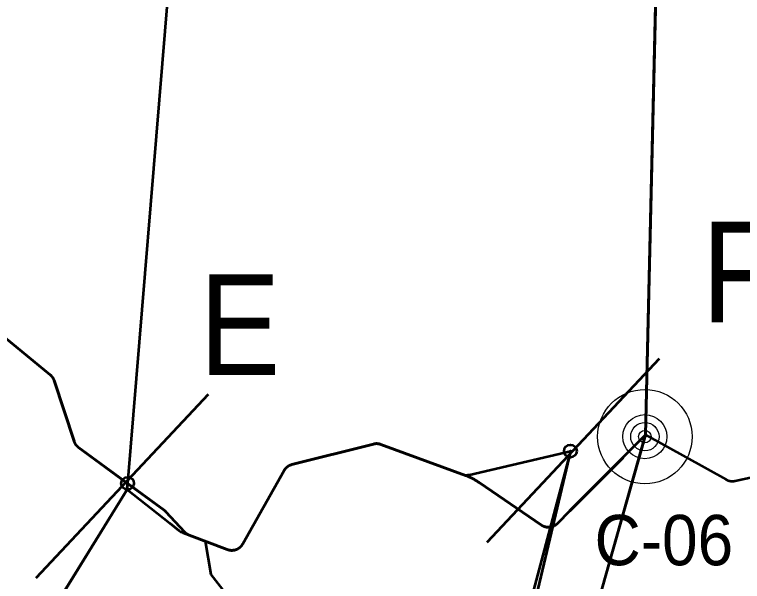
# Model space of a CAD drawing. Extents: x -1643653 to 4543381, y 1624270 to 13878484.
# Drawn here: x 617017 to 622801, y 8964825 to 8969330 of the extents above; entities that cross this region are included whole.
import ezdxf

# ---------------------------------------------------------------- set-up
doc = ezdxf.new("R2010")
doc.units = 0
doc.header["$LTSCALE"] = 200
doc.header["$PDMODE"] = 32
doc.header["$PDSIZE"] = 100
doc.linetypes.add('MEDIUM_DASHED', pattern=[4.5, 3, -1.5])
for name, color, linetype, lineweight in [('1', 7, 'Continuous', 13), ('15', 7, 'Continuous', 25), ('27', 7, 'Continuous', 53), ('28', 7, 'Continuous', 53), ('29', 7, 'Continuous', 13), ('31', 7, 'Continuous', 53), ('60', 7, 'Continuous', 53)]:
    doc.layers.add(name, color=color, linetype=linetype, lineweight=lineweight)

msp = doc.modelspace()

# ---------------------------------------------------------------- linework, layer by layer
at = {"layer": '1', "lineweight": 25}
msp.add_spline([(814781, 9009175.5), (814787.2, 9009173.4), (814796.9, 9009173.4), (814799.4, 9009172.4), (814805.1, 9009174.5), (814805.6, 9009176.5), (814811.7, 9009179.5), (814811.7, 9009179.5), (814801.5, 9009181), (814790.7, 9009181.5), (814784.1, 9009183.1), (814777.4, 9009185.1), (814778.4, 9009175.5)], degree=3, dxfattribs=at)
at = {"layer": '15'}
for radius in [375, 175, 112.5, 50]:
    msp.add_circle((622025.5, 8965975.9), radius, dxfattribs=at)
at = {"layer": '27'}
for p, q in [((618878.3, 8977281.1), (617915.3, 8965604.9)), ((618878.3, 8977281.1), (617915.3, 8965604.9)), ((622261.6, 8975895.3), (622031.1, 8965989.3)), ((618614.3, 8953943), (622031.1, 8965989.3)), ((617915.3, 8965604.9), (617911.2, 8965554.7)), ((617911.2, 8965554.7), (612430.2, 8956693.8))]:
    msp.add_line(p, q, dxfattribs=at)
for points in [[(621430.6, 8965386.2), (622031.1, 8965989.3), (622261.6, 8975895.3)], [(617915.3, 8965604.9), (617525.8, 8965890.2), (617523.5, 8965891.9), (617521.3, 8965893.7), (617519.1, 8965895.5), (617517, 8965897.4), (617515, 8965899.4), (617513, 8965901.4), (617511.1, 8965903.4), (617509.2, 8965905.6), (617507.3, 8965907.7), (617505.6, 8965909.9), (617503.9, 8965912.2), (617502.3, 8965914.5), (617500.7, 8965916.9), (617499.2, 8965919.3), (617497.8, 8965921.7), (617496.4, 8965924.2), (617495.2, 8965926.7), (617493.9, 8965929.3), (617492.8, 8965931.9), (617491.7, 8965934.5), (617490.7, 8965937.1), (617489.8, 8965939.7), (617331.8, 8966421.2), (617330.9, 8966423.9), (617329.9, 8966426.6), (617328.8, 8966429.2), (617327.7, 8966431.8), (617326.5, 8966434.3), (617325.2, 8966436.8), (617323.8, 8966439.3), (617322.4, 8966441.8), (617320.9, 8966444.2), (617319.3, 8966446.5), (617317.7, 8966448.8), (617316, 8966451.1), (617314.2, 8966453.3), (617312.4, 8966455.5), (617310.6, 8966457.6), (617308.6, 8966459.6), (617306.6, 8966461.6), (617304.6, 8966463.6), (617302.5, 8966465.5), (617300.3, 8966467.3), (617300, 8966467.5), (616892.2, 8966800.4)], [(616892.2, 8966800.4), (617300, 8966467.5), (617300.3, 8966467.3), (617302.5, 8966465.5), (617304.6, 8966463.6), (617306.6, 8966461.6), (617308.6, 8966459.6), (617310.6, 8966457.6), (617312.4, 8966455.5), (617314.2, 8966453.3), (617316, 8966451.1), (617317.7, 8966448.8), (617319.3, 8966446.5), (617320.9, 8966444.2), (617322.4, 8966441.8), (617323.8, 8966439.3), (617325.2, 8966436.8), (617326.5, 8966434.3), (617327.7, 8966431.8), (617328.8, 8966429.2), (617329.9, 8966426.6), (617330.9, 8966423.9), (617331.8, 8966421.2), (617489.8, 8965939.7), (617490.7, 8965937.1), (617491.7, 8965934.5), (617492.8, 8965931.9), (617493.9, 8965929.3), (617495.2, 8965926.7), (617496.4, 8965924.2), (617497.8, 8965921.7), (617499.2, 8965919.3), (617500.7, 8965916.9), (617502.3, 8965914.5), (617503.9, 8965912.2), (617505.6, 8965909.9), (617507.3, 8965907.7), (617509.2, 8965905.6), (617511.1, 8965903.4), (617513, 8965901.4), (617515, 8965899.4), (617517, 8965897.4), (617519.1, 8965895.5), (617521.3, 8965893.7), (617523.5, 8965891.9), (617525.8, 8965890.2), (617915.3, 8965604.9)], [(621430.6, 8965386.2), (622031.1, 8965989.3), (618614.3, 8953943), (618257.6, 8953925.9)], [(622031.1, 8965989.3), (622672.2, 8965634.7), (622674.7, 8965633.4), (622677.2, 8965632.1), (622679.8, 8965631), (622682.4, 8965629.8), (622685, 8965628.8), (622687.7, 8965627.8), (622690.4, 8965626.9), (622693.1, 8965626.1), (622695.8, 8965625.4), (622698.6, 8965624.7), (622701.3, 8965624.1), (622704.1, 8965623.6), (622706.9, 8965623.2), (622709.7, 8965622.8), (622712.5, 8965622.6), (622715.3, 8965622.4), (622718.2, 8965622.3), (622721, 8965622.2), (622723.8, 8965622.3), (622726.7, 8965622.4), (622729.5, 8965622.6), (622732.3, 8965622.9), (622735.1, 8965623.3), (622737.9, 8965623.8), (622740.7, 8965624.3), (622742.1, 8965624.6), (622888.8, 8965656.9)], [(622031.1, 8965989.3), (622672.2, 8965634.7), (622674.7, 8965633.4), (622677.2, 8965632.1), (622679.8, 8965631), (622682.4, 8965629.8), (622685, 8965628.8), (622687.7, 8965627.8), (622690.4, 8965626.9), (622693.1, 8965626.1), (622695.8, 8965625.4), (622698.6, 8965624.7), (622701.3, 8965624.1), (622704.1, 8965623.6), (622706.9, 8965623.2), (622709.7, 8965622.8), (622712.5, 8965622.6), (622715.3, 8965622.4), (622718.2, 8965622.3), (622721, 8965622.2), (622723.8, 8965622.3), (622726.7, 8965622.4), (622729.5, 8965622.6), (622732.3, 8965622.9), (622735.1, 8965623.3), (622737.9, 8965623.8), (622740.7, 8965624.3), (622742.1, 8965624.6), (622888.8, 8965656.9)], [(618755.1, 8965073), (618757.8, 8965073.4), (618760.6, 8965073.9), (618763.4, 8965074.4), (618766.2, 8965075.1), (618768.9, 8965075.8), (618771.6, 8965076.5), (618774.3, 8965077.4), (618777, 8965078.3), (618779.6, 8965079.3), (618782.2, 8965080.4), (618784.8, 8965081.6), (618787.4, 8965082.8), (618789.9, 8965084.1), (618792.4, 8965085.5), (618794.8, 8965086.9), (618797.2, 8965088.4), (618799.5, 8965090), (618801.8, 8965091.7), (618804.1, 8965093.4), (618806.3, 8965095.1), (618808.5, 8965097), (618810.6, 8965098.8), (618812.6, 8965100.8), (618814.6, 8965102.8), (618816.5, 8965104.9), (618818.4, 8965107), (618820.2, 8965109.2), (618822, 8965111.4), (618823.7, 8965113.6), (618825.3, 8965116), (618826.9, 8965118.3), (618828.3, 8965120.7), (618829.8, 8965123.2), (619158.2, 8965706), (619159.1, 8965707.7), (619160.6, 8965710.1), (619162.1, 8965712.5), (619163.7, 8965714.8), (619165.4, 8965717.1), (619167.1, 8965719.3), (619168.9, 8965721.5), (619170.8, 8965723.6), (619172.7, 8965725.7), (619174.7, 8965727.8), (619176.7, 8965729.7), (619178.8, 8965731.6), (619180.9, 8965733.5), (619183.1, 8965735.3), (619185.3, 8965737), (619187.6, 8965738.7), (619190, 8965740.3), (619192.3, 8965741.8), (619194.8, 8965743.3), (619197.2, 8965744.7), (619199.7, 8965746), (619202.3, 8965747.2), (619204.8, 8965748.4), (619207.4, 8965749.5), (619210.1, 8965750.6), (619212.7, 8965751.5), (619215.4, 8965752.4), (619218.1, 8965753.2), (619220.9, 8965753.9), (619869, 8965917.2), (619869.4, 8965917.3), (619872.1, 8965918), (619874.9, 8965918.5), (619877.7, 8965919), (619880.5, 8965919.4), (619883.3, 8965919.7), (619886.1, 8965920), (619888.9, 8965920.2), (619891.8, 8965920.2), (619894.6, 8965920.2), (619897.4, 8965920.2), (619900.2, 8965920), (619903.1, 8965919.8), (619905.9, 8965919.5), (619908.7, 8965919.1), (619911.5, 8965918.6), (619914.2, 8965918.1), (619917, 8965917.4), (619919.7, 8965916.7), (619922.5, 8965915.9), (619925.2, 8965915.1), (619927.8, 8965914.1), (620599.8, 8965667.8), (620603.8, 8965666.4), (620609.7, 8965664.1), (620615.6, 8965661.8), (620621.4, 8965659.3), (620627.2, 8965656.8), (620633, 8965654.3), (620638.8, 8965651.7), (620644.5, 8965649), (620650.2, 8965646.2), (620655.8, 8965643.3), (620661.4, 8965640.4), (620667, 8965637.4), (620672.5, 8965634.3)], [(618755.1, 8965073), (618757.8, 8965073.4), (618760.6, 8965073.9), (618763.4, 8965074.4), (618766.2, 8965075.1), (618768.9, 8965075.8), (618771.6, 8965076.5), (618774.3, 8965077.4), (618777, 8965078.3), (618779.6, 8965079.3), (618782.2, 8965080.4), (618784.8, 8965081.6), (618787.4, 8965082.8), (618789.9, 8965084.1), (618792.4, 8965085.5), (618794.8, 8965086.9), (618797.2, 8965088.4), (618799.5, 8965090), (618801.8, 8965091.7), (618804.1, 8965093.4), (618806.3, 8965095.1), (618808.5, 8965097), (618810.6, 8965098.8), (618812.6, 8965100.8), (618814.6, 8965102.8), (618816.5, 8965104.9), (618818.4, 8965107), (618820.2, 8965109.2), (618822, 8965111.4), (618823.7, 8965113.6), (618825.3, 8965116), (618826.9, 8965118.3), (618828.3, 8965120.7), (618829.8, 8965123.2), (619158.2, 8965706), (619159.1, 8965707.7), (619160.6, 8965710.1), (619162.1, 8965712.5), (619163.7, 8965714.8), (619165.4, 8965717.1), (619167.1, 8965719.3), (619168.9, 8965721.5), (619170.8, 8965723.6), (619172.7, 8965725.7), (619174.7, 8965727.8), (619176.7, 8965729.7), (619178.8, 8965731.6), (619180.9, 8965733.5), (619183.1, 8965735.3), (619185.3, 8965737), (619187.6, 8965738.7), (619190, 8965740.3), (619192.3, 8965741.8), (619194.8, 8965743.3), (619197.2, 8965744.7), (619199.7, 8965746), (619202.3, 8965747.2), (619204.8, 8965748.4), (619207.4, 8965749.5), (619210.1, 8965750.6), (619212.7, 8965751.5), (619215.4, 8965752.4), (619218.1, 8965753.2), (619220.9, 8965753.9), (619869, 8965917.2), (619869.4, 8965917.3), (619872.1, 8965918), (619874.9, 8965918.5), (619877.7, 8965919), (619880.5, 8965919.4), (619883.3, 8965919.7), (619886.1, 8965920), (619888.9, 8965920.2), (619891.8, 8965920.2), (619894.6, 8965920.2), (619897.4, 8965920.2), (619900.2, 8965920), (619903.1, 8965919.8), (619905.9, 8965919.5), (619908.7, 8965919.1), (619911.5, 8965918.6), (619914.2, 8965918.1), (619917, 8965917.4), (619919.7, 8965916.7), (619922.5, 8965915.9), (619925.2, 8965915.1), (619927.8, 8965914.1), (620599.8, 8965667.8), (620603.8, 8965666.4), (620609.7, 8965664.1), (620615.6, 8965661.8), (620621.4, 8965659.3), (620627.2, 8965656.8), (620633, 8965654.3), (620638.8, 8965651.7), (620644.5, 8965649), (620650.2, 8965646.2), (620655.8, 8965643.3), (620661.4, 8965640.4), (620667, 8965637.4), (620672.5, 8965634.3)], [(612430.2, 8956693.8), (617911.2, 8965554.7), (617915.3, 8965604.9)], [(617915.3, 8965604.9), (618204.8, 8965392.9), (618206.9, 8965391.3), (618209.1, 8965389.5), (618211.3, 8965387.7), (618213.4, 8965385.8), (618215.5, 8965383.9), (618217.5, 8965381.9), (618219.4, 8965379.8), (618366.6, 8965219.6), (618367.4, 8965218.7), (618369.4, 8965216.6), (618371.4, 8965214.6), (618373.5, 8965212.7), (618375.6, 8965210.9), (618377.8, 8965209.1), (618380, 8965207.3), (618382.3, 8965205.7), (618384.7, 8965204.1), (618387, 8965202.5), (618389.4, 8965201.1), (618391.9, 8965199.7), (618394.4, 8965198.3), (618396.9, 8965197.1), (618399.5, 8965195.9), (618402.1, 8965194.8), (618404.7, 8965193.7), (618707.1, 8965078.8), (618707.1, 8965078.8), (618707.8, 8965078.5), (618710.4, 8965077.6), (618713.1, 8965076.7), (618715.8, 8965075.9), (618718.6, 8965075.2), (618721.3, 8965074.6), (618724.1, 8965074), (618726.9, 8965073.5), (618729.7, 8965073.1), (618732.5, 8965072.8), (618735.3, 8965072.5), (618738.1, 8965072.3), (618740.9, 8965072.3), (618743.8, 8965072.3), (618746.6, 8965072.3), (618749.4, 8965072.5), (618752.2, 8965072.7), (618755.1, 8965073)], [(617915.3, 8965604.9), (618204.8, 8965392.9), (618206.9, 8965391.3), (618209.1, 8965389.5), (618211.3, 8965387.7), (618213.4, 8965385.8), (618215.5, 8965383.9), (618217.5, 8965381.9), (618219.4, 8965379.8), (618366.6, 8965219.6), (618367.4, 8965218.7), (618369.4, 8965216.6), (618371.4, 8965214.6), (618373.5, 8965212.7), (618375.6, 8965210.9), (618377.8, 8965209.1), (618380, 8965207.3), (618382.3, 8965205.7), (618384.7, 8965204.1), (618387, 8965202.5), (618389.4, 8965201.1), (618391.9, 8965199.7), (618394.4, 8965198.3), (618396.9, 8965197.1), (618399.5, 8965195.9), (618402.1, 8965194.8), (618404.7, 8965193.7), (618707.1, 8965078.8), (618707.1, 8965078.8), (618707.8, 8965078.5), (618710.4, 8965077.6), (618713.1, 8965076.7), (618715.8, 8965075.9), (618718.6, 8965075.2), (618721.3, 8965074.6), (618724.1, 8965074), (618726.9, 8965073.5), (618729.7, 8965073.1), (618732.5, 8965072.8), (618735.3, 8965072.5), (618738.1, 8965072.3), (618740.9, 8965072.3), (618743.8, 8965072.3), (618746.6, 8965072.3), (618749.4, 8965072.5), (618752.2, 8965072.7), (618755.1, 8965073)], [(620672.5, 8965634.3), (620678, 8965631.2), (620683.5, 8965628), (620688.9, 8965624.8), (620694.3, 8965621.4), (620699.6, 8965618), (620704.9, 8965614.5), (620710.1, 8965611), (621203, 8965273.6), (621203, 8965273.6), (621205.4, 8965272), (621207.8, 8965270.5), (621210.2, 8965269.1), (621212.7, 8965267.8), (621215.2, 8965266.5), (621217.8, 8965265.2), (621220.4, 8965264.1), (621223, 8965263), (621225.7, 8965262), (621228.3, 8965261.1), (621231, 8965260.3), (621233.7, 8965259.5), (621236.5, 8965258.8), (621239.2, 8965258.2), (621242, 8965257.7), (621244.8, 8965257.2), (621247.6, 8965256.8), (621250.4, 8965256.6), (621253.2, 8965256.3), (621256.1, 8965256.2), (621258.9, 8965256.1), (621261.7, 8965256.2), (621264.6, 8965256.3), (621267.4, 8965256.5), (621270.2, 8965256.7), (621273, 8965257.1), (621275.8, 8965257.5), (621278.6, 8965258), (621281.3, 8965258.6), (621284.1, 8965259.2), (621286.8, 8965260), (621289.6, 8965260.8), (621292.2, 8965261.7), (621294.9, 8965262.6), (621297.5, 8965263.7), (621300.1, 8965264.8), (621302.7, 8965266), (621305.2, 8965267.2), (621307.7, 8965268.5), (621310.2, 8965269.9), (621312.6, 8965271.4), (621315, 8965272.9), (621317.3, 8965274.5), (621319.6, 8965276.2), (621321.8, 8965277.9), (621324, 8965279.7), (621326.1, 8965281.6), (621328.2, 8965283.5), (621330.2, 8965285.5), (621430.6, 8965386.2)], [(620672.5, 8965634.3), (620678, 8965631.2), (620683.5, 8965628), (620688.9, 8965624.8), (620694.3, 8965621.4), (620699.6, 8965618), (620704.9, 8965614.5), (620710.1, 8965611), (621203, 8965273.6), (621203, 8965273.6), (621205.4, 8965272), (621207.8, 8965270.5), (621210.2, 8965269.1), (621212.7, 8965267.8), (621215.2, 8965266.5), (621217.8, 8965265.2), (621220.4, 8965264.1), (621223, 8965263), (621225.7, 8965262), (621228.3, 8965261.1), (621231, 8965260.3), (621233.7, 8965259.5), (621236.5, 8965258.8), (621239.2, 8965258.2), (621242, 8965257.7), (621244.8, 8965257.2), (621247.6, 8965256.8), (621250.4, 8965256.6), (621253.2, 8965256.3), (621256.1, 8965256.2), (621258.9, 8965256.1), (621261.7, 8965256.2), (621264.6, 8965256.3), (621267.4, 8965256.5), (621270.2, 8965256.7), (621273, 8965257.1), (621275.8, 8965257.5), (621278.6, 8965258), (621281.3, 8965258.6), (621284.1, 8965259.2), (621286.8, 8965260), (621289.6, 8965260.8), (621292.2, 8965261.7), (621294.9, 8965262.6), (621297.5, 8965263.7), (621300.1, 8965264.8), (621302.7, 8965266), (621305.2, 8965267.2), (621307.7, 8965268.5), (621310.2, 8965269.9), (621312.6, 8965271.4), (621315, 8965272.9), (621317.3, 8965274.5), (621319.6, 8965276.2), (621321.8, 8965277.9), (621324, 8965279.7), (621326.1, 8965281.6), (621328.2, 8965283.5), (621330.2, 8965285.5), (621430.6, 8965386.2)]]:
    msp.add_lwpolyline(points, dxfattribs=at)
at = {"layer": '27', "linetype": 'MEDIUM_DASHED'}
msp.add_lwpolyline([(618531.9, 8965145.4), (618576.8, 8964881.8), (618751.3, 8964656.1)], dxfattribs=at)
at = {"layer": '27'}
msp.add_point((617915.3, 8965604.9), dxfattribs=at)
at = {"layer": '28'}
for p, q in [((619220.9, 8965753.9), (619869, 8965917.2)), ((619220.9, 8965753.9), (619869, 8965917.2)), ((619220.9, 8965753.9), (619869, 8965917.2)), ((619927.8, 8965914.1), (620574.7, 8965677)), ((619927.8, 8965914.1), (620574.7, 8965677)), ((619927.8, 8965914.1), (620574.7, 8965677)), ((621434.1, 8965861.3), (618611.5, 8953933.2)), ((620631.9, 8965673.6), (621434.1, 8965861.3)), ((618829.8, 8965123.2), (619158.2, 8965706)), ((618829.8, 8965123.2), (619158.2, 8965706)), ((618829.8, 8965123.2), (619158.2, 8965706)), ((618356.7, 8965212), (618707.1, 8965078.8)), ((618356.7, 8965212), (618707.1, 8965078.8)), ((618356.7, 8965212), (618707.1, 8965078.8))]:
    msp.add_line(p, q, dxfattribs=at)
for points in [[(620631.9, 8965673.6), (621434.1, 8965861.3), (618611.5, 8953933.2), (618257.6, 8953925.9)], [(620631.9, 8965673.6), (621434.1, 8965861.3), (618257.6, 8953925.9), (618257.6, 8953925.9)], [(612430.1, 8956693.8), (617911.2, 8965554.7), (618251.3, 8965287.2), (618322.3, 8965231.4)], [(612430.2, 8956693.8), (617911.2, 8965554.7), (618251.3, 8965287.2), (618322.3, 8965231.4)], [(612430.2, 8956693.8), (617911.2, 8965554.7), (618251.3, 8965287.2), (618322.3, 8965231.4)]]:
    msp.add_lwpolyline(points, dxfattribs=at)
for centre, radius, start, end in [((619893.4, 8965820.2), 100, 69.87097, 104.14129), ((619893.4, 8965820.2), 100, 69.87097, 104.14129), ((619893.4, 8965820.2), 100, 69.87097, 104.14129), ((619245.3, 8965657), 100, 104.14129, 150.60262), ((619245.3, 8965657), 100, 104.14129, 150.60262), ((619245.3, 8965657), 100, 104.14129, 150.60262), ((620609.1, 8965770.9), 100, 249.87097, 283.17463), ((620609.1, 8965770.9), 100, 249.87097, 283.17463), ((620609.1, 8965770.9), 100, 249.87097, 283.17463), ((618403.3, 8965334.4), 131, 231.82651, 249.1896), ((618403.3, 8965334.4), 131, 231.82651, 249.1896), ((618403.3, 8965334.4), 131, 231.82651, 249.1896), ((618742.6, 8965172.3), 100, 249.1896, 330.60262), ((618742.6, 8965172.3), 100, 249.1896, 330.60262), ((618742.6, 8965172.3), 100, 249.1896, 330.60262)]:
    msp.add_arc(centre, radius, start, end, dxfattribs=at)
msp.add_point((621434.1, 8965861.3), dxfattribs=at)
at = {"layer": '29', "lineweight": 53}
for p, q in [((619220.9, 8965753.9), (619869, 8965917.2)), ((619927.8, 8965914.1), (620574.7, 8965677)), ((621434.1, 8965861.3), (618257.6, 8953925.9)), ((620631.9, 8965673.6), (621434.1, 8965861.3)), ((618829.8, 8965123.2), (619158.2, 8965706)), ((618356.7, 8965212), (618707.1, 8965078.8))]:
    msp.add_line(p, q, dxfattribs=at)
msp.add_lwpolyline([(612430.1, 8956693.8), (617911.2, 8965554.7), (618251.3, 8965287.2), (618322.3, 8965231.4)], dxfattribs=at)
for centre, radius, start, end in [((619893.4, 8965820.2), 100, 69.87097, 104.14129), ((619245.3, 8965657), 100, 104.14129, 150.60262), ((620609.1, 8965770.9), 100, 249.87097, 283.17463), ((618403.3, 8965334.4), 131, 231.82651, 249.1896), ((618742.6, 8965172.3), 100, 249.1896, 330.60262)]:
    msp.add_arc(centre, radius, start, end, dxfattribs=at)
at = {"layer": '31'}
for p, q in [((620773.3, 8965138.2), (622142.9, 8966595.7)), ((617189.8, 8964854.7), (618559.3, 8966312.2))]:
    msp.add_line(p, q, dxfattribs=at)
at = {"layer": '60', "linetype": 'MEDIUM_DASHED', "lineweight": 60}
msp.add_line((621430.6, 8965386.2), (622031.1, 8965989.3), dxfattribs=at)
at = {"layer": '60'}
for points in [[(618755.1, 8965073), (618752.2, 8965072.7), (618749.4, 8965072.5), (618746.6, 8965072.3), (618743.8, 8965072.3), (618740.9, 8965072.3), (618738.1, 8965072.3), (618735.3, 8965072.5), (618732.5, 8965072.8), (618729.7, 8965073.1), (618726.9, 8965073.5), (618724.1, 8965074), (618721.3, 8965074.6), (618718.6, 8965075.2), (618715.8, 8965075.9), (618713.1, 8965076.7), (618710.4, 8965077.6), (618707.8, 8965078.5), (618707.1, 8965078.8), (618707.1, 8965078.8), (618404.7, 8965193.7), (618402.1, 8965194.8), (618399.5, 8965195.9), (618396.9, 8965197.1), (618394.4, 8965198.3), (618391.9, 8965199.7), (618389.4, 8965201.1), (618387, 8965202.5), (618384.7, 8965204.1), (618382.3, 8965205.7), (618380, 8965207.3), (618377.8, 8965209.1), (618375.6, 8965210.9), (618373.5, 8965212.7), (618371.4, 8965214.6), (618369.4, 8965216.6), (618367.4, 8965218.7), (618366.6, 8965219.6), (618219.4, 8965379.8), (618217.5, 8965381.9), (618215.5, 8965383.9), (618213.4, 8965385.8), (618211.3, 8965387.7), (618209.1, 8965389.5), (618206.9, 8965391.3), (618204.8, 8965392.9), (617525.8, 8965890.2), (617523.5, 8965891.9), (617521.3, 8965893.7), (617519.1, 8965895.5), (617517, 8965897.4), (617515, 8965899.4), (617513, 8965901.4), (617511.1, 8965903.4), (617509.2, 8965905.6), (617507.3, 8965907.7), (617505.6, 8965909.9), (617503.9, 8965912.2), (617502.3, 8965914.5), (617500.7, 8965916.9), (617499.2, 8965919.3), (617497.8, 8965921.7), (617496.4, 8965924.2), (617495.2, 8965926.7), (617493.9, 8965929.3), (617492.8, 8965931.9), (617491.7, 8965934.5), (617490.7, 8965937.1), (617489.8, 8965939.7), (617331.8, 8966421.2), (617330.9, 8966423.9), (617329.9, 8966426.6), (617328.8, 8966429.2), (617327.7, 8966431.8), (617326.5, 8966434.3), (617325.2, 8966436.8), (617323.8, 8966439.3), (617322.4, 8966441.8), (617320.9, 8966444.2), (617319.3, 8966446.5), (617317.7, 8966448.8), (617316, 8966451.1), (617314.2, 8966453.3), (617312.4, 8966455.5), (617310.6, 8966457.6), (617308.6, 8966459.6), (617306.6, 8966461.6), (617304.6, 8966463.6), (617302.5, 8966465.5), (617300.3, 8966467.3), (617300, 8966467.5), (616892.2, 8966800.4)], [(622031.1, 8965989.3), (622672.2, 8965634.7), (622674.7, 8965633.4), (622677.2, 8965632.1), (622679.8, 8965631), (622682.4, 8965629.8), (622685, 8965628.8), (622687.7, 8965627.8), (622690.4, 8965626.9), (622693.1, 8965626.1), (622695.8, 8965625.4), (622698.6, 8965624.7), (622701.3, 8965624.1), (622704.1, 8965623.6), (622706.9, 8965623.2), (622709.7, 8965622.8), (622712.5, 8965622.6), (622715.3, 8965622.4), (622718.2, 8965622.3), (622721, 8965622.2), (622723.8, 8965622.3), (622726.7, 8965622.4), (622729.5, 8965622.6), (622732.3, 8965622.9), (622735.1, 8965623.3), (622737.9, 8965623.8), (622740.7, 8965624.3), (622742.1, 8965624.6), (622888.8, 8965656.9)], [(620672.5, 8965634.3), (620667, 8965637.4), (620661.4, 8965640.4), (620655.8, 8965643.3), (620650.2, 8965646.2), (620644.5, 8965649), (620638.8, 8965651.7), (620633, 8965654.3), (620627.2, 8965656.8), (620621.4, 8965659.3), (620615.6, 8965661.8), (620609.7, 8965664.1), (620603.8, 8965666.4), (620599.8, 8965667.8), (619927.8, 8965914.1), (619925.2, 8965915.1), (619922.5, 8965915.9), (619919.7, 8965916.7), (619917, 8965917.4), (619914.2, 8965918.1), (619911.5, 8965918.6), (619908.7, 8965919.1), (619905.9, 8965919.5), (619903.1, 8965919.8), (619900.2, 8965920), (619897.4, 8965920.2), (619894.6, 8965920.2), (619891.8, 8965920.2), (619888.9, 8965920.2), (619886.1, 8965920), (619883.3, 8965919.7), (619880.5, 8965919.4), (619877.7, 8965919), (619874.9, 8965918.5), (619872.1, 8965918), (619869.4, 8965917.3), (619869, 8965917.2), (619220.9, 8965753.9), (619218.1, 8965753.2), (619215.4, 8965752.4), (619212.7, 8965751.5), (619210.1, 8965750.6), (619207.4, 8965749.5), (619204.8, 8965748.4), (619202.3, 8965747.2), (619199.7, 8965746), (619197.2, 8965744.7), (619194.8, 8965743.3), (619192.3, 8965741.8), (619190, 8965740.3), (619187.6, 8965738.7), (619185.3, 8965737), (619183.1, 8965735.3), (619180.9, 8965733.5), (619178.8, 8965731.6), (619176.7, 8965729.7), (619174.7, 8965727.8), (619172.7, 8965725.7), (619170.8, 8965723.6), (619168.9, 8965721.5), (619167.1, 8965719.3), (619165.4, 8965717.1), (619163.7, 8965714.8), (619162.1, 8965712.5), (619160.6, 8965710.1), (619159.1, 8965707.7), (619158.2, 8965706), (618829.8, 8965123.2), (618828.3, 8965120.7), (618826.9, 8965118.3), (618825.3, 8965116), (618823.7, 8965113.6), (618822, 8965111.4), (618820.2, 8965109.2), (618818.4, 8965107), (618816.5, 8965104.9), (618814.6, 8965102.8), (618812.6, 8965100.8), (618810.6, 8965098.8), (618808.5, 8965097), (618806.3, 8965095.1), (618804.1, 8965093.4), (618801.8, 8965091.7), (618799.5, 8965090), (618797.2, 8965088.4), (618794.8, 8965086.9), (618792.4, 8965085.5), (618789.9, 8965084.1), (618787.4, 8965082.8), (618784.8, 8965081.6), (618782.2, 8965080.4), (618779.6, 8965079.3), (618777, 8965078.3), (618774.3, 8965077.4), (618771.6, 8965076.5), (618768.9, 8965075.8), (618766.2, 8965075.1), (618763.4, 8965074.4), (618760.6, 8965073.9), (618757.8, 8965073.4), (618755.1, 8965073)], [(621430.6, 8965386.2), (621330.2, 8965285.5), (621328.2, 8965283.5), (621326.1, 8965281.6), (621324, 8965279.7), (621321.8, 8965277.9), (621319.6, 8965276.2), (621317.3, 8965274.5), (621315, 8965272.9), (621312.6, 8965271.4), (621310.2, 8965269.9), (621307.7, 8965268.5), (621305.2, 8965267.2), (621302.7, 8965266), (621300.1, 8965264.8), (621297.5, 8965263.7), (621294.9, 8965262.6), (621292.2, 8965261.7), (621289.6, 8965260.8), (621286.8, 8965260), (621284.1, 8965259.2), (621281.3, 8965258.6), (621278.6, 8965258), (621275.8, 8965257.5), (621273, 8965257.1), (621270.2, 8965256.7), (621267.4, 8965256.5), (621264.6, 8965256.3), (621261.7, 8965256.2), (621258.9, 8965256.1), (621256.1, 8965256.2), (621253.2, 8965256.3), (621250.4, 8965256.6), (621247.6, 8965256.8), (621244.8, 8965257.2), (621242, 8965257.7), (621239.2, 8965258.2), (621236.5, 8965258.8), (621233.7, 8965259.5), (621231, 8965260.3), (621228.3, 8965261.1), (621225.7, 8965262), (621223, 8965263), (621220.4, 8965264.1), (621217.8, 8965265.2), (621215.2, 8965266.5), (621212.7, 8965267.8), (621210.2, 8965269.1), (621207.8, 8965270.5), (621205.4, 8965272), (621203, 8965273.6), (621203, 8965273.6), (620710.1, 8965611), (620704.9, 8965614.5), (620699.6, 8965618), (620694.3, 8965621.4), (620688.9, 8965624.8), (620683.5, 8965628), (620678, 8965631.2), (620672.5, 8965634.3)]]:
    msp.add_lwpolyline(points, dxfattribs=at)

# ---------------------------------------------------------------- texts
at = {"layer": '15', "width": 0.95}
msp.add_text('C-06', height=400, dxfattribs=at).set_placement((621625.8, 8964954.1))
at = {"layer": '31', "width": 0.9}
for s, p in [('F', (622478.7, 8966885.2)), ('E', (618487, 8966465.6))]:
    msp.add_text(s, height=800, dxfattribs=at).set_placement(p)

doc.saveas('drawing.dxf')
